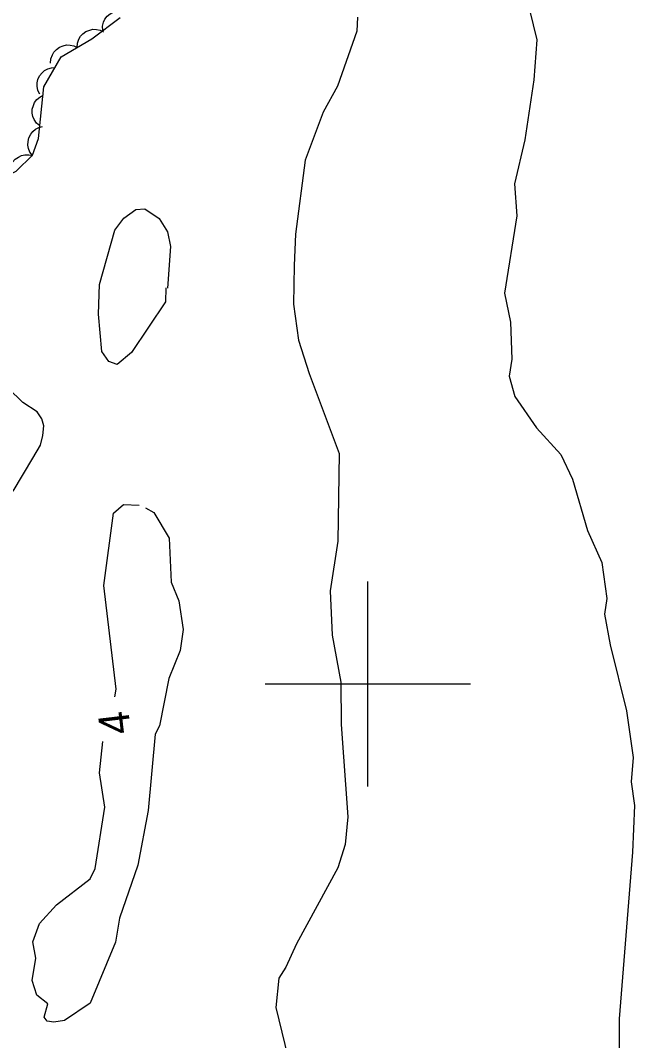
# Model space of a CAD drawing. Extents: x 282461 to 284471, y 5554090 to 5557646.
# Drawn here: x 283366.1 to 283426, y 5556765.2 to 5556864.7 of the extents above; entities that cross this region are included whole.
import ezdxf

# ---------------------------------------------------------------- set-up
doc = ezdxf.new("R2010")
doc.units = 0
for name, color, linetype in [('Niveau 1', 7, 'Continuous'), ('Niveau 2', 7, 'Continuous'), ('Niveau 44', 7, 'Continuous'), ('Niveau 61', 7, 'Continuous')]:
    doc.layers.add(name, color=color, linetype=linetype)

msp = doc.modelspace()

# ---------------------------------------------------------------- linework, layer by layer
at = {"layer": 'Niveau 1'}
for points in [[(283367.36, 5556822), (283368.09, 5556823.28), (283368.32, 5556824.21), (283368.42, 5556825.14), (283368.24, 5556825.84), (283367.77, 5556826.53), (283366.36, 5556827.44), (283364.95, 5556828.82)], [(283365.42, 5556818.78), (283367.36, 5556822)]]:
    msp.add_lwpolyline(points, dxfattribs=at)
at = {"layer": 'Niveau 2'}
for points in [[(283415.42, 5556867.05), (283416.46, 5556862.79), (283416.19, 5556858.89), (283415.31, 5556853.03), (283414.28, 5556848.75), (283414.51, 5556845.62), (283413.32, 5556838.09), (283413.9, 5556835.27), (283414.05, 5556831.65), (283413.78, 5556830), (283414.32, 5556828.02), (283416.44, 5556824.95), (283418.8, 5556822.37), (283419.96, 5556819.95), (283421.4, 5556814.96), (283422.8, 5556811.82), (283423.31, 5556808.32), (283423.07, 5556806.81), (283423.62, 5556803.81), (283425.2, 5556797.39), (283425.86, 5556792.83), (283425.65, 5556790.45), (283426, 5556788.16), (283425.81, 5556783.61), (283424.48, 5556767.35), (283424.48, 5556760.67)], [(283398.99, 5556864.99), (283398.94, 5556863.62), (283397.05, 5556858.26), (283395.65, 5556855.74), (283393.89, 5556851.04), (283392.96, 5556843.84), (283392.81, 5556840.78), (283392.74, 5556837.01), (283393.25, 5556833.5), (283394.28, 5556830.27), (283397.21, 5556822.47), (283397.06, 5556813.93), (283396.32, 5556809.07), (283396.52, 5556804.77), (283397.37, 5556800.18), (283397.4, 5556796.06), (283398.06, 5556787.06), (283397.78, 5556784.36), (283397.09, 5556782.08), (283393.05, 5556774.66), (283392.01, 5556772.4), (283391.32, 5556771.32), (283391.03, 5556768.45), (283392.19, 5556763.65)], [(283380.31, 5556838.59), (283380.27, 5556837.24), (283376.95, 5556832.29), (283375.58, 5556831.14), (283374.77, 5556831.44), (283374.06, 5556832.41), (283373.74, 5556836.05), (283373.84, 5556838.94), (283375.34, 5556844.21), (283376.21, 5556845.39), (283377.4, 5556846.25), (283378.26, 5556846.29), (283379.65, 5556845.36), (283380.49, 5556844.05), (283380.78, 5556842.63), (283380.49, 5556838.57)], [(283378.34, 5556817.17), (283379.15, 5556816.7), (283380.65, 5556814.21), (283380.84, 5556809.93), (283381.59, 5556808.11), (283382.01, 5556805.3), (283381.71, 5556803.27), (283380.61, 5556800.54), (283379.71, 5556795.91), (283379.27, 5556795.12), (283378.59, 5556787.66), (283377.59, 5556782.35), (283375.78, 5556777.17), (283375.42, 5556774.84), (283372.94, 5556768.88), (283370.45, 5556767.19), (283369.4, 5556767.02), (283368.73, 5556767.12), (283368.45, 5556767.52), (283368.8, 5556768.81), (283367.74, 5556769.67), (283367.28, 5556771.1), (283367.65, 5556773.27), (283367.34, 5556774.88), (283367.99, 5556776.65), (283369.64, 5556778.46), (283372.95, 5556781.02), (283373.44, 5556782), (283374.37, 5556787.99), (283373.84, 5556791.35), (283374.17, 5556794.39)], [(283375.34, 5556798.74), (283375.46, 5556799.49), (283374.27, 5556809.6), (283375.2, 5556816.65), (283376.19, 5556817.5), (283377.71, 5556817.43)]]:
    msp.add_lwpolyline(points, dxfattribs=at)
at = {"layer": 'Niveau 44'}
for points in [[(283374.17, 5556863.68), (283374.15, 5556864.1), (283374.25, 5556864.49), (283374.37, 5556864.8), (283374.59, 5556865.07), (283374.87, 5556865.32), (283375.21, 5556865.49), (283375.51, 5556865.61), (283375.86, 5556865.63), (283376.23, 5556865.59), (283376.57, 5556865.47)], [(283355.07, 5556846.85), (283355.52, 5556847.67), (283356.21, 5556848.26), (283357.95, 5556848.97), (283358.88, 5556849.1), (283361.67, 5556849.13), (283364.33, 5556849.51), (283365.26, 5556849.76), (283365.72, 5556849.99), (283367.33, 5556851.52), (283367.89, 5556853.16), (283368.43, 5556858.19), (283370.11, 5556861.11), (283373.11, 5556862.89), (283375.86, 5556864.94)], [(283371.66, 5556862.03), (283371.69, 5556862.45), (283371.83, 5556862.83), (283371.98, 5556863.12), (283372.23, 5556863.37), (283372.53, 5556863.59), (283372.89, 5556863.73), (283373.2, 5556863.81), (283373.56, 5556863.79), (283373.92, 5556863.72), (283374.24, 5556863.56)], [(283369.08, 5556860.5), (283369.11, 5556860.92), (283369.25, 5556861.3), (283369.4, 5556861.59), (283369.65, 5556861.84), (283369.95, 5556862.06), (283370.31, 5556862.2), (283370.62, 5556862.28), (283370.98, 5556862.26), (283371.34, 5556862.19), (283371.66, 5556862.03)], [(283368.02, 5556857.47), (283367.84, 5556857.85), (283367.77, 5556858.25), (283367.76, 5556858.58), (283367.85, 5556858.92), (283368.01, 5556859.26), (283368.25, 5556859.55), (283368.49, 5556859.78), (283368.8, 5556859.94), (283369.16, 5556860.05), (283369.51, 5556860.08)], [(283368.02, 5556854.39), (283367.7, 5556854.66), (283367.48, 5556855), (283367.34, 5556855.3), (283367.29, 5556855.64), (283367.29, 5556856.01), (283367.4, 5556856.38), (283367.52, 5556856.68), (283367.74, 5556856.96), (283368.02, 5556857.2), (283368.34, 5556857.37)], [(283367.32, 5556851.49), (283367.07, 5556851.82), (283366.93, 5556852.2), (283366.85, 5556852.52), (283366.88, 5556852.88), (283366.97, 5556853.23), (283367.15, 5556853.57), (283367.34, 5556853.84), (283367.61, 5556854.06), (283367.94, 5556854.23), (283368.29, 5556854.33)], [(283365.13, 5556849.43), (283365.06, 5556849.84), (283365.11, 5556850.24), (283365.2, 5556850.56), (283365.38, 5556850.86), (283365.63, 5556851.14), (283365.95, 5556851.35), (283366.24, 5556851.51), (283366.58, 5556851.57), (283366.95, 5556851.57), (283367.3, 5556851.5)]]:
    msp.add_lwpolyline(points, dxfattribs=at)
at = {"layer": 'Niveau 61'}
for points in [[(283400, 5556790), (283400, 5556810)], [(283390, 5556800), (283410, 5556800)]]:
    msp.add_lwpolyline(points, dxfattribs=at)

# ---------------------------------------------------------------- texts
at = {"layer": 'Niveau 2'}
msp.add_text('4', height=3, rotation=96.76859, dxfattribs=at).set_placement((283376.92, 5556795.25))

doc.saveas('drawing.dxf')
